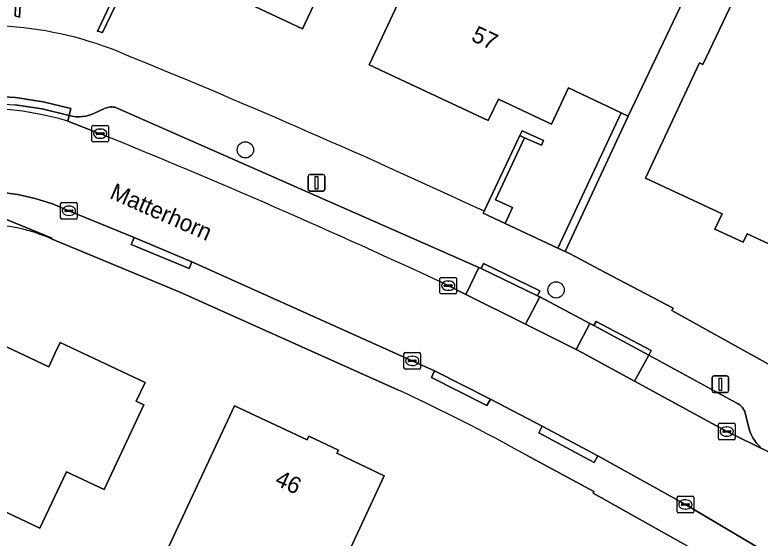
# Model space of a CAD drawing. Extents: x 158835 to 160077, y 386387 to 387778.
# Drawn here: x 159395.02 to 159439.82, y 386842.64 to 386874.1 of the extents above; entities that cross this region are included whole.
import ezdxf

# ---------------------------------------------------------------- set-up
doc = ezdxf.new("R2010")
doc.units = 0
for name, color, linetype in [('IMGEO_Boom', 7, 'Continuous'), ('IMGEO_Erf', 7, 'Continuous'), ('IMGEO_Kolk', 7, 'Continuous'), ('IMGEO_Lichtmast', 7, 'Continuous'), ('IMGEO_Muur', 7, 'Continuous'), ('IMGEO_Openbare_ruimte_label', 7, 'Continuous'), ('IMGEO_Pand', 7, 'Continuous'), ('IMGEO_Pand_nummerreeks', 7, 'Continuous'), ('IMGEO_Parkeervlak_open', 7, 'Continuous'), ('IMGEO_Rijbaan_lokaal_gesloten', 7, 'Continuous'), ('IMGEO_Rijbaan_lokaal_open', 7, 'Continuous'), ('IMGEO_Voetpad_open', 7, 'Continuous')]:
    doc.layers.add(name, color=color, linetype=linetype)

msp = doc.modelspace()

# ---------------------------------------------------------------- linework, layer by layer
at = {"layer": 'IMGEO_Boom'}
for centre in [(159408.878, 386865.987), (159427.557, 386857.564)]:
    msp.add_circle(centre, 0.489, dxfattribs=at)
at = {"layer": 'IMGEO_Erf'}
for points in [[(159412.311, 386873.271), (159406.658, 386875.939), (159408.432, 386879.777), (159404.431, 386881.694), (159403.744, 386880.248), (159400.283, 386873.047), (159399.991, 386873.117), (159403.435, 386880.394), (159403.83, 386881.218), (159398.842, 386883.581), (159398.448, 386882.75), (159395.445, 386876.574), (159395.304, 386873.977), (159395.032, 386874.046), (159395.143, 386876.596), (159398.106, 386882.91), (159404.415, 386896.232), (159410.081, 386893.581), (159407.341, 386887.726), (159411.381, 386885.836), (159417.198, 386898.27), (159422.857, 386895.618)], [(159384.281, 386848.948), (159388.126, 386857.122), (159393.394, 386854.659), (159397.063, 386852.943), (159397.447, 386853.775), (159397.739, 386854.407), (159402.854, 386852.002), (159402.322, 386850.871), (159402.775, 386850.659), (159400.379, 386845.565), (159398.124, 386846.626), (159396.528, 386843.235), (159390.621, 386846.015), (159390.239, 386845.204), (159390.041, 386845.297), (159389.269, 386843.656), (159388.52, 386844.008), (159388.198, 386843.32), (159384.117, 386845.233), (159384.452, 386845.898), (159383.701, 386846.254), (159384.82, 386848.684)], [(159403.159, 386839.717), (159408.233, 386850.592), (159412.598, 386848.556), (159412.688, 386848.759), (159414.466, 386847.925), (159414.377, 386847.735), (159417.217, 386846.388), (159414.021, 386839.482), (159417.723, 386837.768), (159410.406, 386821.959), (159407.865, 386823.136), (159410.398, 386828.61), (159407.655, 386829.898), (159410.621, 386836.213)]]:
    msp.add_lwpolyline(points, close=True, dxfattribs=at)
for points in [[(159438.317, 386881.516), (159431.881, 386868.023), (159428.106, 386859.865), (159428.405, 386859.727), (159430.51, 386858.618), (159434.59, 386856.473), (159434.506, 386856.329), (159443.748, 386851.198), (159446.49, 386852.189), (159456.995, 386874.57)], [(159450.775, 386867.013), (159448.637, 386862.449), (159448.193, 386862.66), (159447.162, 386860.486), (159447.616, 386860.276), (159447.184, 386859.344), (159446.732, 386859.557), (159445.64, 386857.247), (159444.526, 386857.779), (159444.264, 386857.217), (159441.226, 386858.63), (159441.47, 386859.191), (159440.358, 386859.727), (159440.595, 386860.22), (159439.046, 386860.944), (159438.806, 386860.428), (159437.103, 386861.22), (159437.53, 386862.148), (159432.938, 386864.287), (159436.168, 386871.222), (159436.376, 386871.123), (159440.756, 386880.354), (159447.542, 386877.136)], [(159423.231, 386862.292), (159425.382, 386866.842), (159425.512, 386867.131), (159426.806, 386866.552), (159426.676, 386866.262), (159425.661, 386866.717), (159423.922, 386862.981), (159424.935, 386862.524), (159424.495, 386861.552), (159427.663, 386860.07), (159431.46, 386868.22), (159428.308, 386869.712), (159427.278, 386867.523), (159424.085, 386869.043), (159423.479, 386867.748), (159416.328, 386871.095), (159419.932, 386878.793)], [(159418.086, 386851.536), (159404.895, 386857.442), (159397.266, 386860.615)], [(159414.472, 386783.686), (159427.909, 386812.306), (159431.292, 386819.512), (159439.713, 386837.448), (159438.813, 386840.266), (159429.785, 386845.332), (159429.831, 386845.434), (159425.766, 386847.63)]]:
    msp.add_lwpolyline(points, dxfattribs=at)
for centre, radius, start, end in [((159393.064, 386851.436), 22.033, 66.0384, 103.2652), ((159223.169, 386433.648), 473.033, 64.97998, 67.78535), ((159393.119, 386851.3), 10.196, 66.0026, 134.4722), ((159366.936, 386741.461), 121.379, 61.00837, 65.07642)]:
    msp.add_arc(centre, radius, start, end, dxfattribs=at)
at = {"layer": 'IMGEO_Kolk'}
for p, q in [((159399.65, 386866.535), (159399.65, 386867.387)), ((159399.725, 386867.461), (159400.577, 386867.461)), ((159400.138, 386867.241), (159400.163, 386867.241)), ((159400.651, 386867.387), (159400.651, 386866.535)), ((159399.909, 386866.955), (159399.909, 386866.967)), ((159400.347, 386866.918), (159399.949, 386866.918)), ((159399.952, 386867.004), (159400.35, 386867.004)), ((159400.393, 386866.967), (159400.393, 386866.955)), ((159400.577, 386866.461), (159399.725, 386866.461)), ((159400.161, 386866.681), (159400.136, 386866.681)), ((159397.772, 386861.897), (159397.772, 386862.749)), ((159397.847, 386862.823), (159398.699, 386862.823)), ((159398.773, 386862.749), (159398.773, 386861.897)), ((159398.031, 386862.317), (159398.031, 386862.329)), ((159398.469, 386862.28), (159398.071, 386862.28)), ((159398.074, 386862.366), (159398.472, 386862.366)), ((159398.26, 386862.603), (159398.285, 386862.603)), ((159398.515, 386862.329), (159398.515, 386862.317)), ((159398.699, 386861.823), (159397.847, 386861.823)), ((159398.283, 386862.043), (159398.258, 386862.043)), ((159420.574, 386857.393), (159420.574, 386858.245)), ((159420.649, 386858.319), (159421.501, 386858.319)), ((159421.575, 386858.245), (159421.575, 386857.393)), ((159420.833, 386857.813), (159420.833, 386857.825)), ((159421.271, 386857.776), (159420.873, 386857.776)), ((159420.876, 386857.862), (159421.274, 386857.862)), ((159421.062, 386858.099), (159421.087, 386858.099)), ((159421.317, 386857.825), (159421.317, 386857.813)), ((159421.501, 386857.319), (159420.649, 386857.319)), ((159421.085, 386857.539), (159421.06, 386857.539)), ((159418.41, 386852.871), (159418.41, 386853.723)), ((159418.485, 386853.797), (159419.337, 386853.797)), ((159419.411, 386853.723), (159419.411, 386852.871)), ((159418.669, 386853.291), (159418.669, 386853.303)), ((159418.712, 386853.34), (159419.11, 386853.34)), ((159418.898, 386853.577), (159418.923, 386853.577)), ((159419.153, 386853.303), (159419.153, 386853.291)), ((159419.107, 386853.254), (159418.709, 386853.254)), ((159418.921, 386853.017), (159418.896, 386853.017)), ((159419.337, 386852.797), (159418.485, 386852.797)), ((159437.312, 386848.618), (159437.312, 386849.47)), ((159437.387, 386849.544), (159438.239, 386849.544)), ((159437.8, 386849.324), (159437.825, 386849.324)), ((159438.313, 386849.47), (159438.313, 386848.618)), ((159437.571, 386849.038), (159437.571, 386849.05)), ((159438.009, 386849.001), (159437.611, 386849.001)), ((159437.614, 386849.087), (159438.012, 386849.087)), ((159438.055, 386849.05), (159438.055, 386849.038)), ((159438.239, 386848.544), (159437.387, 386848.544)), ((159437.823, 386848.764), (159437.798, 386848.764)), ((159434.828, 386844.232), (159434.828, 386845.084)), ((159434.903, 386845.158), (159435.755, 386845.158)), ((159435.316, 386844.938), (159435.341, 386844.938)), ((159435.829, 386845.084), (159435.829, 386844.232)), ((159435.087, 386844.652), (159435.087, 386844.664)), ((159435.525, 386844.615), (159435.127, 386844.615)), ((159435.13, 386844.701), (159435.528, 386844.701)), ((159435.339, 386844.378), (159435.314, 386844.378)), ((159435.571, 386844.664), (159435.571, 386844.652)), ((159435.755, 386844.158), (159434.903, 386844.158))]:
    msp.add_line(p, q, dxfattribs=at)
for points in [[(159399.65, 386866.535), (159399.65, 386867.387)], [(159399.725, 386867.461), (159400.577, 386867.461)], [(159400.651, 386867.387), (159400.651, 386866.535)], [(159400.577, 386866.461), (159399.725, 386866.461)], [(159397.772, 386861.897), (159397.772, 386862.749)], [(159397.847, 386862.823), (159398.699, 386862.823)], [(159398.773, 386862.749), (159398.773, 386861.897)], [(159398.699, 386861.823), (159397.847, 386861.823)], [(159420.574, 386857.393), (159420.574, 386858.245)], [(159420.649, 386858.319), (159421.501, 386858.319)], [(159421.575, 386858.245), (159421.575, 386857.393)], [(159421.501, 386857.319), (159420.649, 386857.319)], [(159418.41, 386852.871), (159418.41, 386853.723)], [(159418.485, 386853.797), (159419.337, 386853.797)], [(159419.411, 386853.723), (159419.411, 386852.871)], [(159419.337, 386852.797), (159418.485, 386852.797)], [(159437.312, 386848.618), (159437.312, 386849.47)], [(159437.387, 386849.544), (159438.239, 386849.544)], [(159438.313, 386849.47), (159438.313, 386848.618)], [(159438.239, 386848.544), (159437.387, 386848.544)], [(159434.828, 386844.232), (159434.828, 386845.084)], [(159434.903, 386845.158), (159435.755, 386845.158)], [(159435.829, 386845.084), (159435.829, 386844.232)], [(159435.755, 386844.158), (159434.903, 386844.158)]]:
    msp.add_lwpolyline(points, dxfattribs=at)
for centre, radius, start, end in [((159399.727, 386867.385), 0.0765, 91.552, 178.448), ((159399.727, 386867.385), 0.0765, 91.552, 178.448), ((159400.575, 386867.385), 0.0765, 1.552, 88.448), ((159400.575, 386867.385), 0.0765, 1.552, 88.448), ((159399.949, 386866.964), 0.0403, 85.8775, 175.7526), ((159399.946, 386866.954), 0.0366, 178.938, 274.7102), ((159400.35, 386866.961), 0.043, 264.8664, 352.4533), ((159400.354, 386866.966), 0.0386, 1.7309, 96.639), ((159399.727, 386866.537), 0.0765, 181.552, 268.448), ((159399.727, 386866.537), 0.0765, 181.552, 268.448), ((159400.575, 386866.537), 0.0765, 271.552, 358.448), ((159400.575, 386866.537), 0.0765, 271.552, 358.448), ((159397.849, 386862.747), 0.0765, 91.552, 178.448), ((159397.849, 386862.747), 0.0765, 91.552, 178.448), ((159398.697, 386862.747), 0.0765, 1.552, 88.448), ((159398.697, 386862.747), 0.0765, 1.552, 88.448), ((159398.071, 386862.326), 0.0403, 85.8775, 175.7526), ((159398.068, 386862.316), 0.0366, 178.938, 274.7102), ((159398.472, 386862.323), 0.043, 264.8664, 352.4533), ((159398.476, 386862.328), 0.0386, 1.7309, 96.639), ((159397.849, 386861.899), 0.0765, 181.552, 268.448), ((159397.849, 386861.899), 0.0765, 181.552, 268.448), ((159398.697, 386861.899), 0.0765, 271.552, 358.448), ((159398.697, 386861.899), 0.0765, 271.552, 358.448), ((159420.651, 386858.243), 0.0765, 91.552, 178.448), ((159420.651, 386858.243), 0.0765, 91.552, 178.448), ((159421.499, 386858.243), 0.0765, 1.552, 88.448), ((159421.499, 386858.243), 0.0765, 1.552, 88.448), ((159420.873, 386857.822), 0.0403, 85.8775, 175.7526), ((159420.87, 386857.812), 0.0366, 178.938, 274.7102), ((159421.274, 386857.819), 0.043, 264.8664, 352.4533), ((159421.278, 386857.824), 0.0386, 1.7309, 96.639), ((159420.651, 386857.395), 0.0765, 181.552, 268.448), ((159420.651, 386857.395), 0.0765, 181.552, 268.448), ((159421.499, 386857.395), 0.0765, 271.552, 358.448), ((159421.499, 386857.395), 0.0765, 271.552, 358.448), ((159418.487, 386853.721), 0.0765, 91.552, 178.448), ((159418.487, 386853.721), 0.0765, 91.552, 178.448), ((159419.335, 386853.721), 0.0765, 1.552, 88.448), ((159419.335, 386853.721), 0.0765, 1.552, 88.448), ((159418.709, 386853.3), 0.0403, 85.8775, 175.7526), ((159418.706, 386853.29), 0.0366, 178.938, 274.7102), ((159419.11, 386853.297), 0.043, 264.8664, 352.4533), ((159419.114, 386853.302), 0.0386, 1.7309, 96.639), ((159418.487, 386852.873), 0.0765, 181.552, 268.448), ((159418.487, 386852.873), 0.0765, 181.552, 268.448), ((159419.335, 386852.873), 0.0765, 271.552, 358.448), ((159419.335, 386852.873), 0.0765, 271.552, 358.448), ((159437.389, 386849.468), 0.0765, 91.552, 178.448), ((159437.389, 386849.468), 0.0765, 91.552, 178.448), ((159438.237, 386849.468), 0.0765, 1.552, 88.448), ((159438.237, 386849.468), 0.0765, 1.552, 88.448), ((159437.611, 386849.047), 0.0403, 85.8775, 175.7526), ((159437.608, 386849.037), 0.0366, 178.938, 274.7102), ((159438.012, 386849.044), 0.043, 264.8664, 352.4533), ((159438.016, 386849.049), 0.0386, 1.7309, 96.639), ((159437.389, 386848.62), 0.0765, 181.552, 268.448), ((159437.389, 386848.62), 0.0765, 181.552, 268.448), ((159438.237, 386848.62), 0.0765, 271.552, 358.448), ((159438.237, 386848.62), 0.0765, 271.552, 358.448), ((159434.905, 386845.082), 0.0765, 91.552, 178.448), ((159434.905, 386845.082), 0.0765, 91.552, 178.448), ((159435.753, 386845.082), 0.0765, 1.552, 88.448), ((159435.753, 386845.082), 0.0765, 1.552, 88.448), ((159435.127, 386844.661), 0.0403, 85.8775, 175.7526), ((159435.124, 386844.651), 0.0366, 178.938, 274.7102), ((159435.528, 386844.658), 0.043, 264.8664, 352.4533), ((159435.532, 386844.663), 0.0386, 1.7309, 96.639), ((159434.905, 386844.234), 0.0765, 181.552, 268.448), ((159434.905, 386844.234), 0.0765, 181.552, 268.448), ((159435.753, 386844.234), 0.0765, 271.552, 358.448), ((159435.753, 386844.234), 0.0765, 271.552, 358.448)]:
    msp.add_arc(centre, radius, start, end, dxfattribs=at)
for centre, major_axis, ratio, start_param, end_param in [((159400.137, 386866.961), (-0.387, 0.002), 0.722429, 4.712389, 7.853982), ((159400.162, 386866.961), (-0.39, 0.002), 0.717154, 1.570796, 4.712389), ((159398.259, 386862.323), (-0.387, 0.002), 0.722429, 4.712389, 7.853982), ((159398.284, 386862.323), (-0.39, 0.002), 0.717154, 1.570796, 4.712389), ((159421.061, 386857.819), (-0.387, 0.002), 0.722429, 4.712389, 7.853982), ((159421.086, 386857.819), (-0.39, 0.002), 0.717154, 1.570796, 4.712389), ((159418.897, 386853.297), (-0.387, 0.002), 0.722429, 4.712389, 7.853982), ((159418.922, 386853.297), (-0.39, 0.002), 0.717154, 1.570796, 4.712389), ((159437.799, 386849.044), (-0.387, 0.002), 0.722429, 4.712389, 7.853982), ((159437.824, 386849.044), (-0.39, 0.002), 0.717154, 1.570796, 4.712389), ((159435.315, 386844.658), (-0.387, 0.002), 0.722429, 4.712389, 7.853982), ((159435.34, 386844.658), (-0.39, 0.002), 0.717154, 1.570796, 4.712389)]:
    msp.add_ellipse(centre, major_axis=major_axis, ratio=ratio, start_param=start_param, end_param=end_param, dxfattribs=at)
at = {"layer": 'IMGEO_Lichtmast'}
for p, q in [((159412.755, 386864.507), (159413.545, 386864.507)), ((159413.545, 386864.507), (159412.755, 386864.507)), ((159412.655, 386863.607), (159412.655, 386864.407)), ((159412.655, 386864.407), (159412.655, 386863.607)), ((159413.645, 386864.407), (159413.645, 386863.607)), ((159413.645, 386863.607), (159413.645, 386864.407)), ((159413.545, 386863.507), (159412.755, 386863.507)), ((159412.755, 386863.507), (159413.545, 386863.507)), ((159437.03, 386852.388), (159437.82, 386852.388)), ((159437.82, 386852.388), (159437.03, 386852.388)), ((159436.93, 386851.488), (159436.93, 386852.288)), ((159436.93, 386852.288), (159436.93, 386851.488)), ((159437.92, 386852.288), (159437.92, 386851.488)), ((159437.92, 386851.488), (159437.92, 386852.288)), ((159437.82, 386851.388), (159437.03, 386851.388)), ((159437.03, 386851.388), (159437.82, 386851.388))]:
    msp.add_line(p, q, dxfattribs=at)
for points in [[(159413.075, 386864.382), (159413.225, 386864.382), (159413.225, 386863.632), (159413.075, 386863.632), (159413.075, 386864.382)], [(159437.35, 386852.263), (159437.5, 386852.263), (159437.5, 386851.513), (159437.35, 386851.513), (159437.35, 386852.263)]]:
    msp.add_lwpolyline(points, dxfattribs=at)
for centre, start, end in [((159412.755, 386864.407), 90, 180), ((159412.755, 386864.407), 90, 180), ((159413.545, 386864.407), 0, 90), ((159413.545, 386864.407), 360, 90), ((159412.755, 386863.607), 180, 270), ((159412.755, 386863.607), 180, 270), ((159413.545, 386863.607), 270, 0), ((159413.545, 386863.607), 270, 0), ((159437.03, 386852.288), 90, 180), ((159437.03, 386852.288), 90, 180), ((159437.82, 386852.288), 0, 90), ((159437.82, 386852.288), 360, 90), ((159437.03, 386851.488), 180, 270), ((159437.03, 386851.488), 180, 270), ((159437.82, 386851.488), 270, 0), ((159437.82, 386851.488), 270, 0)]:
    msp.add_arc(centre, 0.1, start, end, dxfattribs=at)
at = {"layer": 'IMGEO_Muur'}
for points in [[(159398.106, 386882.91), (159395.143, 386876.596), (159395.032, 386874.046), (159395.304, 386873.977), (159395.445, 386876.574), (159398.448, 386882.75)], [(159403.435, 386880.394), (159399.991, 386873.117), (159400.283, 386873.047), (159403.744, 386880.248)], [(159428.106, 386859.865), (159431.881, 386868.023), (159431.46, 386868.22), (159427.663, 386860.07)], [(159423.173, 386862.17), (159424.495, 386861.552), (159424.935, 386862.524), (159423.922, 386862.981), (159425.661, 386866.717), (159425.382, 386866.842), (159423.231, 386862.292)], [(159426.676, 386866.262), (159426.806, 386866.552), (159425.512, 386867.131), (159425.382, 386866.842), (159425.661, 386866.717)]]:
    msp.add_lwpolyline(points, close=True, dxfattribs=at)
at = {"layer": 'IMGEO_Pand'}
for points in [[(159398.842, 386883.581), (159403.83, 386881.218), (159403.435, 386880.394), (159403.744, 386880.248), (159404.431, 386881.694), (159408.432, 386879.777), (159406.658, 386875.939), (159412.311, 386873.271), (159422.857, 386895.618), (159417.198, 386898.27), (159411.381, 386885.836), (159407.341, 386887.726), (159410.081, 386893.581), (159404.415, 386896.232), (159398.106, 386882.91), (159398.448, 386882.75)], [(159416.328, 386871.095), (159423.479, 386867.748), (159424.085, 386869.043), (159427.278, 386867.523), (159428.308, 386869.712), (159431.46, 386868.22), (159431.881, 386868.023), (159438.317, 386881.516), (159434.542, 386883.34), (159430.65, 386875.227), (159425.669, 386877.581), (159428.117, 386882.686), (159424.349, 386884.497), (159421.29, 386878.135), (159419.932, 386878.793)], [(159388.126, 386857.122), (159384.281, 386848.948), (159384.82, 386848.684), (159383.701, 386846.254), (159384.452, 386845.898), (159384.117, 386845.233), (159388.198, 386843.32), (159388.52, 386844.008), (159389.269, 386843.656), (159390.041, 386845.297), (159390.239, 386845.204), (159390.621, 386846.015), (159396.528, 386843.235), (159398.124, 386846.626), (159400.379, 386845.565), (159402.775, 386850.659), (159402.322, 386850.871), (159402.854, 386852.002), (159397.739, 386854.407), (159397.447, 386853.775), (159397.063, 386852.943), (159393.394, 386854.659)], [(159414.377, 386847.735), (159414.466, 386847.925), (159412.688, 386848.759), (159412.598, 386848.556), (159408.233, 386850.592), (159403.159, 386839.717), (159410.621, 386836.213), (159407.655, 386829.898), (159410.398, 386828.61), (159407.865, 386823.136), (159410.406, 386821.959), (159417.723, 386837.768), (159414.021, 386839.482), (159417.217, 386846.388)]]:
    msp.add_lwpolyline(points, close=True, dxfattribs=at)
msp.add_lwpolyline([(159440.756, 386880.354), (159436.376, 386871.123), (159436.168, 386871.222), (159432.938, 386864.287), (159437.53, 386862.148), (159437.103, 386861.22), (159438.806, 386860.428), (159439.046, 386860.944), (159440.595, 386860.22), (159440.358, 386859.727), (159441.47, 386859.191), (159441.226, 386858.63), (159444.264, 386857.217), (159444.526, 386857.779), (159445.64, 386857.247), (159446.732, 386859.557), (159447.184, 386859.344), (159447.616, 386860.276), (159447.162, 386860.486), (159448.193, 386862.66), (159448.637, 386862.449), (159450.775, 386867.013)], dxfattribs=at)
at = {"layer": 'IMGEO_Parkeervlak_open'}
for points in [[(159401.174, 386868.498), (159401.096, 386868.526), (159401.015, 386868.547), (159400.933, 386868.56), (159400.85, 386868.566), (159400.767, 386868.565), (159400.684, 386868.556), (159400.603, 386868.54), (159400.523, 386868.517), (159400.445, 386868.486), (159400.415, 386868.472), (159399.798, 386868.188), (159399.67, 386868.133), (159399.479, 386868.067), (159399.282, 386868.019), (159399.081, 386867.988), (159398.879, 386867.976), (159398.677, 386867.981), (159398.475, 386868.005), (159398.277, 386868.046), (159398.201, 386867.711), (159400.151, 386866.96)], [(159421.074, 386857.819), (159422.127, 386857.293), (159422.92, 386858.911), (159401.174, 386868.498)], [(159439.851, 386848.111), (159439.714, 386848.235), (159439.589, 386848.371), (159439.476, 386848.517), (159439.377, 386848.672), (159439.292, 386848.836), (159439.222, 386849.007), (159439.168, 386849.183), (159438.917, 386850.168), (159438.894, 386850.243), (159438.864, 386850.315), (159438.827, 386850.385), (159438.785, 386850.451), (159438.737, 386850.513), (159438.683, 386850.57), (159438.625, 386850.622), (159438.562, 386850.669), (159438.495, 386850.71), (159438.428, 386850.744), (159433.129, 386853.634), (159432.275, 386852.076), (159437.812, 386849.043), (159440.277, 386847.841)]]:
    msp.add_lwpolyline(points, dxfattribs=at)
for points in [[(159423.05, 386858.854), (159422.92, 386858.911), (159422.127, 386857.293), (159425.723, 386855.499), (159426.574, 386857.138), (159426.433, 386857.212)], [(159429.579, 386855.549), (159428.125, 386856.316), (159426.574, 386857.138), (159425.723, 386855.499), (159428.757, 386853.984)], [(159429.818, 386855.423), (159429.579, 386855.549), (159428.757, 386853.984), (159429.15, 386853.788), (159432.275, 386852.076), (159433.129, 386853.634)]]:
    msp.add_lwpolyline(points, close=True, dxfattribs=at)
msp.add_arc((159238.024, 386467.348), 431.248, 64.88312, 67.91703, dxfattribs=at)
at = {"layer": 'IMGEO_Rijbaan_lokaal_gesloten'}
for points in [[(159400.151, 386866.96), (159398.201, 386867.711)], [(159394.122, 386863.445), (159395.193, 386863.305), (159396.248, 386863.07), (159397.277, 386862.743), (159398.273, 386862.324), (159402.185, 386860.713), (159405.654, 386859.261), (159418.912, 386853.298), (159420.247, 386852.691), (159423.62, 386850.99), (159426.718, 386849.373), (159430.055, 386847.579), (159435.33, 386844.659), (159440.6, 386841.538), (159449.191, 386836.097), (159453.503, 386833.164), (159457.093, 386830.44), (159464.662, 386823.88), (159467.413, 386821.284), (159471.11, 386817.587)], [(159469.489, 386826.23), (159458.626, 386835.548), (159456.838, 386836.927), (159454.175, 386838.813), (159453.355, 386839.378), (159440.277, 386847.841), (159437.812, 386849.043), (159432.275, 386852.076), (159429.15, 386853.788), (159428.757, 386853.984), (159425.723, 386855.499), (159422.127, 386857.293), (159421.074, 386857.819)]]:
    msp.add_lwpolyline(points, dxfattribs=at)
for centre, radius, start, end in [((159392.988, 386850.434), 18.046, 73.2085, 101.4706), ((159238.024, 386467.348), 431.248, 64.88312, 67.91703)]:
    msp.add_arc(centre, radius, start, end, dxfattribs=at)
at = {"layer": 'IMGEO_Rijbaan_lokaal_open'}
msp.add_lwpolyline([(159398.201, 386867.711), (159398.277, 386868.046), (159396.66, 386868.446), (159395.014, 386868.699)], dxfattribs=at)
msp.add_arc((159392.988, 386850.434), 18.046, 73.2085, 101.4706, dxfattribs=at)
at = {"layer": 'IMGEO_Voetpad_open'}
for points in [[(159398.277, 386868.046), (159398.375, 386868.473), (159396.73, 386868.878), (159395.056, 386869.134), (159393.365, 386869.24), (159391.672, 386869.195), (159389.99, 386868.998), (159389.292, 386868.871), (159389.369, 386868.45), (159390.033, 386868.57), (159391.688, 386868.762), (159393.352, 386868.805), (159395.014, 386868.699), (159396.66, 386868.446)], [(159405.654, 386859.261), (159402.185, 386860.713), (159402.019, 386860.301), (159405.49, 386858.842)], [(159423.19, 386859.149), (159423.05, 386858.854), (159426.433, 386857.212), (159426.574, 386857.507)], [(159429.961, 386855.669), (159429.818, 386855.423), (159433.129, 386853.634), (159433.268, 386853.925)], [(159420.247, 386852.691), (159420.062, 386852.289), (159423.396, 386850.61), (159423.62, 386850.99)], [(159426.718, 386849.373), (159426.509, 386848.976), (159429.838, 386847.185), (159430.055, 386847.579)]]:
    msp.add_lwpolyline(points, close=True, dxfattribs=at)
for points in [[(159393.365, 386869.24), (159395.056, 386869.134), (159396.73, 386868.878), (159398.375, 386868.473), (159398.277, 386868.046), (159398.475, 386868.005), (159398.677, 386867.981), (159398.879, 386867.976), (159399.081, 386867.988), (159399.282, 386868.019), (159399.479, 386868.067), (159399.67, 386868.133), (159399.798, 386868.188), (159400.415, 386868.472), (159400.445, 386868.486), (159400.523, 386868.517), (159400.603, 386868.54), (159400.684, 386868.556), (159400.767, 386868.565), (159400.85, 386868.566), (159400.933, 386868.56), (159401.015, 386868.547), (159401.096, 386868.526), (159401.174, 386868.498), (159422.92, 386858.911), (159423.05, 386858.854), (159423.19, 386859.149), (159426.574, 386857.507), (159426.433, 386857.212), (159426.574, 386857.138), (159428.125, 386856.316), (159429.579, 386855.549), (159429.818, 386855.423), (159429.961, 386855.669), (159433.268, 386853.925), (159433.129, 386853.634), (159438.428, 386850.744), (159438.495, 386850.71), (159438.562, 386850.669), (159438.625, 386850.622), (159438.683, 386850.57), (159438.737, 386850.513), (159438.785, 386850.451), (159438.827, 386850.385), (159438.864, 386850.315), (159438.894, 386850.243), (159438.917, 386850.168), (159439.168, 386849.183), (159439.222, 386849.007), (159439.292, 386848.836), (159439.377, 386848.672), (159439.476, 386848.517), (159439.589, 386848.371), (159439.714, 386848.235), (159439.851, 386848.111)], [(159397.266, 386860.615), (159397.212, 386860.688), (159390.894, 386863.285), (159389.842, 386863.04), (159388.815, 386862.703), (159387.824, 386862.275), (159386.874, 386861.76), (159385.974, 386861.163), (159385.131, 386860.487), (159384.814, 386860.199), (159384.359, 386859.762), (159383.918, 386859.339), (159371.453, 386847.053), (159358.819, 386833.516), (159358.506, 386833.178), (159358.829, 386832.882), (159356.365, 386830.046), (159356.002, 386830.32), (159353.391, 386827.292)], [(159402.185, 386860.713), (159398.273, 386862.324), (159397.277, 386862.743), (159396.248, 386863.07), (159395.193, 386863.305), (159394.122, 386863.445), (159393.043, 386863.488), (159391.964, 386863.434), (159390.894, 386863.285), (159397.212, 386860.688), (159397.266, 386860.615), (159404.895, 386857.442), (159418.086, 386851.536)], [(159443.748, 386851.198), (159434.506, 386856.329), (159434.59, 386856.473), (159430.51, 386858.618), (159428.405, 386859.727), (159428.106, 386859.865), (159427.663, 386860.07), (159424.495, 386861.552), (159423.173, 386862.17), (159423.231, 386862.292)], [(159425.766, 386847.63), (159429.831, 386845.434), (159429.785, 386845.332), (159438.813, 386840.266), (159442.236, 386838.167), (159446.481, 386835.477), (159448.602, 386835.168), (159440.011, 386840.609), (159440.6, 386841.538), (159435.33, 386844.659), (159430.055, 386847.579), (159429.838, 386847.185), (159426.509, 386848.976), (159426.718, 386849.373), (159423.62, 386850.99), (159423.396, 386850.61), (159420.062, 386852.289), (159420.247, 386852.691), (159418.912, 386853.298), (159405.654, 386859.261), (159405.49, 386858.842), (159402.019, 386860.301), (159402.185, 386860.713)]]:
    msp.add_lwpolyline(points, dxfattribs=at)
for centre, radius, start, end in [((159393.064, 386851.436), 22.033, 66.0384, 103.2652), ((159223.169, 386433.648), 473.033, 64.97998, 67.78535), ((159393.119, 386851.3), 10.196, 66.0026, 134.4722), ((159366.936, 386741.461), 121.379, 61.00837, 65.07642)]:
    msp.add_arc(centre, radius, start, end, dxfattribs=at)

# ---------------------------------------------------------------- texts
at = {"layer": 'IMGEO_Openbare_ruimte_label'}
msp.add_text('Matterhorn', height=1, rotation=336.305, dxfattribs=at).set_placement((159400.658, 386863.097))
at = {"layer": 'IMGEO_Pand_nummerreeks'}
for s, rotation, p in [('57', 335.0138, (159422.393, 386872.579)), ('46', 334.9231, (159410.587, 386845.869))]:
    msp.add_text(s, height=1, rotation=rotation, dxfattribs=at).set_placement(p)

doc.saveas('drawing.dxf')
